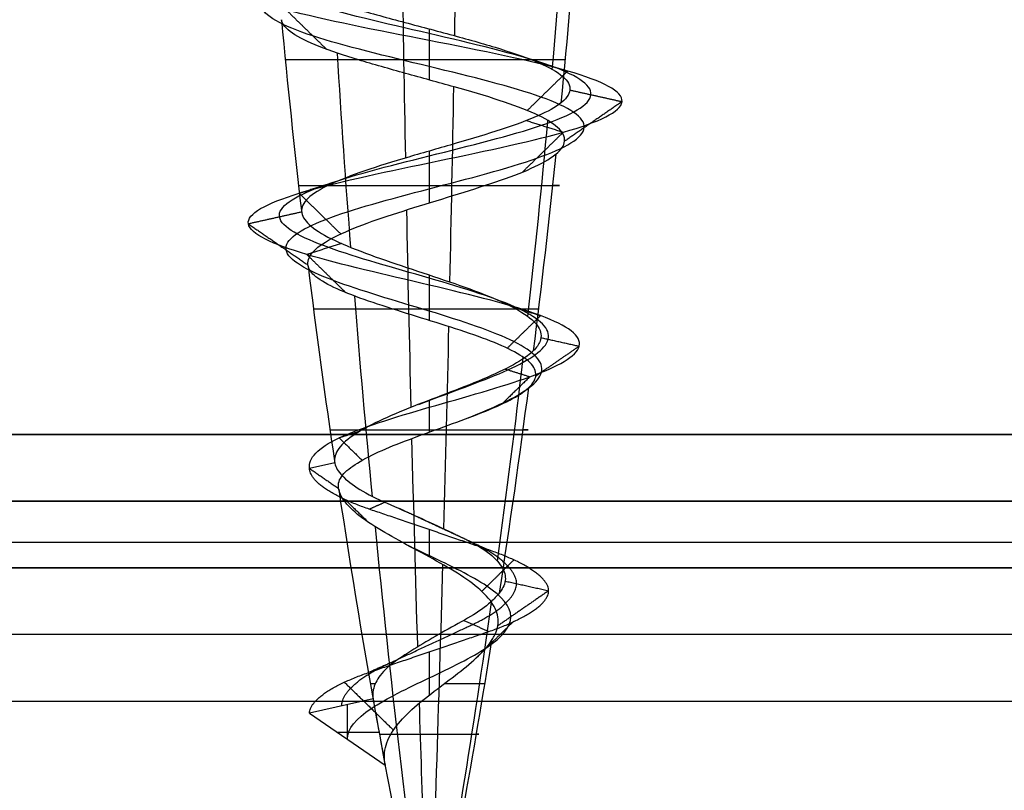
# Model space of a CAD drawing. Header units: millimetres. Extents: x -646 to 654, y -203 to 198.
# Tile 595 of 656: x 471.55 to 478.93, y 132.67 to 138.45. Entities that reach past the tile are written whole.
import ezdxf

# ---------------------------------------------------------------- set-up
doc = ezdxf.new("R2010")
doc.units = ezdxf.units.MM
doc.layers.add('Default', color=7, linetype='Continuous', true_color=0x000000)
doc.layers.add('Screw', color=7, linetype='Continuous', true_color=0xffffff)

msp = doc.modelspace()

# ---------------------------------------------------------------- linework, layer by layer
at = {"layer": 'Default'}
for p, q in [((652.6156, 134.3403, 772.8222), (-645.3844, 134.3403, 772.8222)), ((-645.3844, 134.3403, 1170.8222), (652.6156, 134.3403, 1170.8222)), ((652.6156, 134.3403, 971.8222), (-645.3844, 134.3403, 971.8222)), ((470.0651, 134.3403, 880.8222), (625.1662, 134.3403, 880.8222)), ((652.6156, 133.8403, 885.3222), (-645.3844, 133.8403, 885.3222))]:
    msp.add_line(p, q, dxfattribs=at)
for points in [[(-645.3844, 135.3403, 1171.8222), (3.6156, 135.3403, 1171.8222), (652.6156, 135.3403, 1171.8222)], [(652.6156, 135.3403, 771.8222), (3.6156, 135.3403, 771.8222), (-645.3844, 135.3403, 771.8222)], [(-645.3844, 134.8403, 1171.3222), (3.6156, 134.8403, 1171.3222), (652.6156, 134.8403, 1171.3222)], [(652.6156, 134.8403, 772.3222), (3.6156, 134.8403, 772.3222), (-645.3844, 134.8403, 772.3222)], [(643.6156, 134.5307, 771.8222), (326.3656, 134.5307, 771.8222), (9.1156, 134.5307, 771.8222)], [(643.6156, 134.5307, 780.8222), (326.3656, 134.5307, 780.8222), (9.1156, 134.5307, 780.8222)], [(652.6156, 134.3403, 884.8222), (3.6156, 134.3403, 884.8222), (-645.3844, 134.3403, 884.8222)], [(-645.3844, 134.3403, 876.8222), (3.6156, 134.3403, 876.8222), (652.6156, 134.3403, 876.8222)], [(643.6156, 134.3403, 771.8222), (326.3656, 134.3403, 771.8222), (9.1156, 134.3403, 771.8222)], [(643.6156, 134.3403, 780.8222), (326.3656, 134.3403, 780.8222), (9.1156, 134.3403, 780.8222)], [(643.6156, 134.3403, 780.8222), (326.3656, 134.3403, 780.8222), (9.1156, 134.3403, 780.8222)], [(643.6156, 134.3403, 873.8222), (326.3656, 134.3403, 873.8222), (9.1156, 134.3403, 873.8222)], [(643.6156, 134.3403, 827.3222), (326.3656, 134.3403, 827.3222), (9.1156, 134.3403, 827.3222)], [(504.1662, 134.3403, 776.3222), (431.1409, 134.3403, 776.3222), (358.1156, 134.3403, 776.3222)], [(-645.3844, 133.3403, 885.8222), (3.6156, 133.3403, 885.8222), (652.6156, 133.3403, 885.8222)]]:
    msp.add_open_spline(points, degree=2, dxfattribs=at)
at = {"layer": 'Screw', "color": 7, "true_color": 0xffffff}
for p, q in [((473.9086, 135.1268, 778.8222), (473.7199, 135.0848, 778.8222)), ((474.1957, 133.3576, 778.8222), (473.7199, 133.2516, 778.8222)), ((474.0028, 133.0564, 778.8222), (474.0028, 133.3146, 778.8222)), ((473.7199, 133.2516, 778.8222), (474.2857, 132.8612, 778.8222)), ((473.926, 133.1094, 778.8222), (474.2402, 133.1094, 778.8222))]:
    msp.add_line(p, q, dxfattribs=at)
at = {"layer": 'Screw', "color": 7, "true_color": 0xffffff, "extrusion": (-0.984564, -9.33495e-14, 0.175023)}
for start, end in [(84.570262, 85.936105), (82.86319, 84.216959), (81.144917, 82.553071), (78, 80.895867)]:
    msp.add_arc((-144.2263, 788.916, -330.9778), 62.3281, start, end, dxfattribs=at)
at = {"layer": 'Screw', "color": 7, "true_color": 0xffffff, "extrusion": (-0.506335, -9.33495e-14, 0.862337)}
for start, end in [(84.337257, 85.700058), (82.623344, 83.9836), (80.920321, 82.340292), (78, 80.631533)]:
    msp.add_arc((-144.2263, 742.6702, 431.2928), 62.3281, start, end, dxfattribs=at)
at = {"layer": 'Screw', "color": 7, "true_color": 0xffffff, "extrusion": (-0.326888, 3.1003e-14, -0.945063)}
msp.add_arc((-144.2263, -133.0008, -891.1823), 62.3281, 274.536795, 275.895623, dxfattribs=at)
at = {"layer": 'Screw', "color": 7, "true_color": 0xffffff, "extrusion": (0.984564, 9.33495e-14, -0.175023)}
for start, end in [(263.723721, 265.073236), (261.991684, 263.363792), (260.321124, 261.775363), (258, 259.928549)]:
    msp.add_arc((144.2263, 910.8225, 330.9778), 62.3281, start, end, dxfattribs=at)
at = {"layer": 'Screw', "color": 7, "true_color": 0xffffff, "extrusion": (0.018848, -1.78742e-15, 0.999822)}
msp.add_arc((144.2263, -520.805, 787.6296), 62.3281, 95.318782, 96.656729, dxfattribs=at)
at = {"layer": 'Screw', "color": 7, "true_color": 0xffffff, "extrusion": (0, 1, 0)}
for centre, radius, start, end in [((-474.6156, 778.8222, 138.1476), 1.0778, 199.08, 1.08), ((-474.6156, 778.8222, 137.2056), 0.9782, 1.08, 199.08), ((-474.6156, 778.8222, 136.2797), 0.8662, 199.08, 1.08), ((-474.6156, 778.8222, 135.3752), 0.7432, 1.08, 199.08), ((-474.6156, 778.8222, 133.471), 0.4399, 336.54723, 1.08), ((-474.6156, 778.8222, 133.471), 0.4399, 199.08, 255.18868), ((-474.6156, 778.8222, 133.0934), 0.3726, 1.08, 199.08)]:
    msp.add_arc(centre, radius, start, end, dxfattribs=at)
at = {"layer": 'Screw', "color": 7, "true_color": 0xffffff, "extrusion": (-0.772512, -9.33495e-14, -0.635)}
for start, end in [(83.103146, 84.449527), (81.371484, 82.765204), (78, 81.158889)]:
    msp.add_arc((-144.2263, 239.3152, -861.1985), 62.3281, start, end, dxfattribs=at)
at = {"layer": 'Screw', "color": 7, "true_color": 0xffffff, "extrusion": (-0.326888, 3.09822e-14, -0.945063)}
msp.add_arc((-144.2263, -133.0008, -891.1823), 62.3281, 276.250599, 277.6164, dxfattribs=at)
at = {"layer": 'Screw', "color": 7, "true_color": 0xffffff, "extrusion": (0.018848, -1.7859e-15, 0.999822)}
msp.add_arc((144.2263, -520.805, 787.6296), 62.3281, 97.023724, 98.399306, dxfattribs=at)
at = {"layer": 'Screw', "color": 7, "true_color": 0xffffff, "extrusion": (-0.326888, 3.0996e-14, -0.945063)}
msp.add_arc((-144.2263, -133.0008, -891.1823), 62.3281, 277.873234, 279.304288, dxfattribs=at)
at = {"layer": 'Screw', "color": 7, "true_color": 0xffffff, "extrusion": (0.018848, -1.78546e-15, 0.999822)}
msp.add_arc((144.2263, -520.805, 787.6296), 62.3281, 98.578453, 102, dxfattribs=at)
at = {"layer": 'Screw', "color": 7, "true_color": 0xffffff, "extrusion": (-0.326888, 3.09613e-14, -0.945063)}
msp.add_arc((-144.2263, -133.0008, -891.1823), 62.3281, 279.634019, 282, dxfattribs=at)
at = {"layer": 'Screw', "color": 7, "true_color": 0xffffff}
msp.add_arc((535.5689, 144.2263, 778.8222), 62.3281, 190.042531, 190.506244, dxfattribs=at)
for points, knots in [([(473.7199, 135.0848, 778.8222), (473.7103, 135.1612, 778.5877), (473.7788, 135.2376, 778.3382), (474.1046, 135.3903, 777.9584), (474.3511, 135.4667, 777.8309), (474.8802, 135.6195, 777.7928), (475.1594, 135.6958, 777.8831), (475.5817, 135.8486, 778.2514), (475.7215, 135.925, 778.5277), (475.7597, 136.0778, 779.1167), (475.6569, 136.1541, 779.4258), (475.2462, 136.3069, 779.8905), (474.9401, 136.3833, 780.0426), (474.2911, 136.5361, 780.0808), (473.9522, 136.6124, 779.9657), (473.4451, 136.7652, 779.5126), (473.2749, 136.8416, 779.1767), (473.2482, 136.9944, 778.4677), (473.3924, 137.0707, 778.1088), (473.8915, 137.2235, 777.5882), (474.2491, 137.2999, 777.4299), (474.9821, 137.4526, 777.4147), (475.3529, 137.529, 777.5581), (475.8905, 137.6818, 778.0741), (476.0537, 137.7582, 778.4437), (476.069, 137.9109, 779.2007), (475.9206, 137.9873, 779.5834), (475.3877, 138.1401, 780.138), (475.0061, 138.2165, 780.3061), (474.2251, 138.3692, 780.3214), (473.8305, 138.4456, 780.1681), (473.259, 138.5984, 779.6182), (473.084, 138.6748, 779.2247), (473.0725, 138.8275, 778.4197), (473.2364, 138.9039, 778.0164), (473.8045, 139.0567, 777.4376), (474.2072, 139.1331, 777.2657), (475.0241, 139.2858, 777.2581), (475.4334, 139.3622, 777.4225), (476.0207, 139.515, 777.9991), (476.1951, 139.5914, 778.4077), (476.2027, 139.7441, 779.2367), (476.0358, 139.8205, 779.6519), (475.4507, 139.9733, 780.2477), (475.0361, 140.0497, 780.4245), (474.1952, 140.2024, 780.4322), (473.774, 140.2788, 780.2628), (473.1697, 140.4316, 779.6693), (472.9923, 140.5079, 779.2487), (472.9816, 140.6512, 778.449), (473.1064, 140.718, 778.0723), (473.5753, 140.8517, 777.4798), (473.9163, 140.9185, 777.2663), (474.6637, 141.0522, 777.104), (475.0675, 141.119, 777.1559), (475.7563, 141.2527, 777.509), (476.0388, 141.3195, 777.8089), (476.3508, 141.4532, 778.5273), (476.3791, 141.52, 778.9432), (476.1619, 141.6537, 779.7052), (475.917, 141.7205, 780.0486), (475.258, 141.8542, 780.5049), (474.8462, 141.921, 780.6162), (474.0382, 142.0547, 780.55), (473.6449, 142.1215, 780.3727), (473.0557, 142.2552, 779.8024), (472.8621, 142.322, 779.4114), (472.7676, 142.4557, 778.5877), (472.878, 142.5225, 778.1605), (473.3394, 142.6562, 777.4701), (473.6922, 142.723, 777.2084), (474.4868, 142.8567, 776.9674), (474.9256, 142.9235, 776.9889), (475.6928, 143.0572, 777.3067), (476.0183, 143.1241, 777.6017), (476.4097, 143.2577, 778.334), (476.4742, 143.3246, 778.7686), (476.3122, 143.4582, 779.583), (476.0863, 143.5251, 779.9598), (475.4445, 143.6587, 780.4866), (475.0308, 143.7256, 780.6346), (474.2005, 143.8592, 780.6346), (473.7868, 143.9261, 780.4866), (473.1449, 144.0597, 779.9598), (472.9191, 144.1266, 779.583), (472.7571, 144.2602, 778.7686), (472.8216, 144.3271, 778.334), (473.213, 144.4607, 777.6017), (473.5385, 144.5276, 777.3067), (474.3056, 144.6612, 776.9889), (474.7445, 144.7281, 776.9674), (475.539, 144.8618, 777.2084), (475.8919, 144.9286, 777.4701), (476.3532, 145.0623, 778.1605), (476.46, 145.1291, 778.5867), (476.3786, 145.2628, 779.413), (476.1908, 145.3296, 779.8102), (475.6036, 145.4633, 780.3973), (475.2065, 145.5301, 780.5852), (474.3801, 145.6638, 780.6666), (473.9539, 145.7306, 780.5598), (473.2635, 145.8643, 780.0985), (473.0018, 145.9311, 779.7456), (472.7608, 146.0648, 778.951), (472.7823, 146.1316, 778.5122), (473.1001, 146.2653, 777.7451), (473.3951, 146.3321, 777.4195), (474.1274, 146.4658, 777.0281), (474.562, 146.5326, 776.9637), (475.3764, 146.6663, 777.1257), (475.7532, 146.7331, 777.3515), (476.28, 146.8668, 777.9934), (476.428, 146.9336, 778.407), (476.428, 147.0673, 779.2374), (476.28, 147.1341, 779.651), (475.7532, 147.2678, 780.2929), (475.3764, 147.3346, 780.5188), (474.562, 147.4683, 780.6808), (474.1274, 147.5351, 780.6163), (473.3951, 147.6688, 780.2249), (473.1001, 147.7356, 779.8993), (472.7823, 147.8693, 779.1322), (472.7608, 147.9361, 778.6934), (473.0018, 148.0698, 777.8988), (473.2635, 148.1367, 777.5459), (473.9539, 148.2703, 777.0846), (474.3801, 148.3372, 776.9779), (475.2065, 148.4708, 777.0593), (475.6036, 148.5377, 777.2471), (476.1908, 148.6713, 777.8342), (476.3786, 148.7382, 778.2314), (476.46, 148.8718, 779.0577), (476.3532, 148.9387, 779.4839), (475.8919, 149.0723, 780.1743), (475.539, 149.1392, 780.436), (474.7445, 149.2728, 780.6771), (474.3056, 149.3397, 780.6555), (473.5385, 149.4733, 780.3378), (473.213, 149.5402, 780.0427), (472.8216, 149.6739, 779.3104), (472.7571, 149.7407, 778.8758), (472.9191, 149.8744, 778.0614), (473.1449, 149.9412, 777.6846), (473.7868, 150.0749, 777.1578), (474.2005, 150.1417, 777.0098), (475.0308, 150.2754, 777.0098), (475.4445, 150.3422, 777.1578), (476.0863, 150.4759, 777.6846), (476.3122, 150.5427, 778.0614), (476.4742, 150.6764, 778.8758), (476.4097, 150.7432, 779.3104), (476.0183, 150.8769, 780.0427), (475.6928, 150.9437, 780.3378), (474.9256, 151.0774, 780.6555), (474.4868, 151.1442, 780.6771), (473.6922, 151.2779, 780.436), (473.3394, 151.3447, 780.1743), (472.878, 151.4784, 779.4839), (472.7713, 151.5452, 779.0577), (472.8527, 151.6789, 778.2314), (473.0405, 151.7457, 777.8342), (473.6277, 151.8794, 777.2471), (474.0248, 151.9462, 777.0593), (474.8512, 152.0799, 776.9779), (475.2773, 152.1467, 777.0846), (475.9677, 152.2804, 777.5459), (476.2295, 152.3472, 777.8988), (476.4705, 152.4809, 778.6934), (476.4489, 152.5477, 779.1322), (476.1312, 152.6814, 779.8993), (475.8361, 152.7482, 780.2249), (475.1038, 152.8819, 780.6163), (474.6693, 152.9488, 780.6808), (473.8549, 153.0824, 780.5188), (473.478, 153.1493, 780.2929), (472.9513, 153.2829, 779.651), (472.8033, 153.3497, 779.2381), (472.8033, 153.4166, 778.8222)], [0.0909091, 0.0909091, 0.0909091, 0.0909091, 0.1022727, 0.1022727, 0.1136364, 0.1136364, 0.125, 0.125, 0.1363636, 0.1363636, 0.1477273, 0.1477273, 0.1590909, 0.1590909, 0.1704545, 0.1704545, 0.1818182, 0.1818182, 0.1931818, 0.1931818, 0.2045455, 0.2045455, 0.2159091, 0.2159091, 0.2272727, 0.2272727, 0.2386364, 0.2386364, 0.25, 0.25, 0.2613636, 0.2613636, 0.2727273, 0.2727273, 0.2840909, 0.2840909, 0.2954545, 0.2954545, 0.3068182, 0.3068182, 0.3181818, 0.3181818, 0.3295455, 0.3295455, 0.3409091, 0.3409091, 0.3522727, 0.3522727, 0.3636364, 0.3636364, 0.3735795, 0.3735795, 0.3835227, 0.3835227, 0.3934659, 0.3934659, 0.4034091, 0.4034091, 0.4133523, 0.4133523, 0.4232955, 0.4232955, 0.4332386, 0.4332386, 0.4431818, 0.4431818, 0.453125, 0.453125, 0.4630682, 0.4630682, 0.4730114, 0.4730114, 0.4829545, 0.4829545, 0.4928977, 0.4928977, 0.5028409, 0.5028409, 0.5127841, 0.5127841, 0.5227273, 0.5227273, 0.5326705, 0.5326705, 0.5426136, 0.5426136, 0.5525568, 0.5525568, 0.5625, 0.5625, 0.5724432, 0.5724432, 0.5823864, 0.5823864, 0.5923295, 0.5923295, 0.6022727, 0.6022727, 0.6122159, 0.6122159, 0.6221591, 0.6221591, 0.6321023, 0.6321023, 0.6420455, 0.6420455, 0.6519886, 0.6519886, 0.6619318, 0.6619318, 0.671875, 0.671875, 0.6818182, 0.6818182, 0.6917614, 0.6917614, 0.7017045, 0.7017045, 0.7116477, 0.7116477, 0.7215909, 0.7215909, 0.7315341, 0.7315341, 0.7414773, 0.7414773, 0.7514205, 0.7514205, 0.7613636, 0.7613636, 0.7713068, 0.7713068, 0.78125, 0.78125, 0.7911932, 0.7911932, 0.8011364, 0.8011364, 0.8110795, 0.8110795, 0.8210227, 0.8210227, 0.8309659, 0.8309659, 0.8409091, 0.8409091, 0.8508523, 0.8508523, 0.8607955, 0.8607955, 0.8707386, 0.8707386, 0.8806818, 0.8806818, 0.890625, 0.890625, 0.9005682, 0.9005682, 0.9105114, 0.9105114, 0.9204545, 0.9204545, 0.9303977, 0.9303977, 0.9403409, 0.9403409, 0.9502841, 0.9502841, 0.9602273, 0.9602273, 0.9701705, 0.9701705, 0.9801136, 0.9801136, 0.9900568, 0.9900568, 1, 1, 1, 1]), ([(474.5378, 135.5653, 778.056), (474.5634, 135.5752, 778.0508), (474.5894, 135.585, 778.047), (474.8192, 135.6713, 778.0254), (475.038, 135.7476, 778.0907), (475.3741, 135.9004, 778.3729), (475.4888, 135.9768, 778.5886), (475.527, 136.1296, 779.0558), (475.4494, 136.2059, 779.3044), (475.1248, 136.3587, 779.6829), (474.8792, 136.4351, 779.81), (474.352, 136.5879, 779.8482), (474.0737, 136.6642, 779.7582), (473.6527, 136.817, 779.3912), (473.5076, 136.8934, 779.1158), (473.4808, 137.0462, 778.5286), (473.6, 137.1225, 778.2303), (474.0129, 137.2753, 777.7958), (474.3101, 137.3517, 777.6626), (474.9212, 137.5044, 777.6473), (475.2315, 137.5808, 777.7657), (475.6829, 137.7336, 778.1956), (475.8211, 137.81, 778.5046), (475.8364, 137.9627, 779.1398), (475.713, 138.0391, 779.462), (475.2662, 138.1919, 779.9304), (474.9452, 138.2683, 780.0735), (474.2861, 138.421, 780.0888), (473.9519, 138.4974, 779.9605), (473.4666, 138.6502, 779.4967), (473.3166, 138.7266, 779.1638), (473.3052, 138.8793, 778.4806), (473.444, 138.9557, 778.1379), (473.9259, 139.1085, 777.6452), (474.2681, 139.1849, 777.4984), (474.9632, 139.3376, 777.4907), (475.3119, 139.414, 777.6301), (475.8131, 139.5668, 778.1205), (475.9624, 139.6432, 778.4686), (475.97, 139.7959, 779.1758), (475.8282, 139.8723, 779.5305), (475.3293, 140.0251, 780.0402), (474.9752, 140.1015, 780.1919), (474.2561, 140.2542, 780.1995), (473.8954, 140.3306, 780.0552), (473.3773, 140.4834, 779.5478), (473.225, 140.5597, 779.1878), (473.2142, 140.703, 778.5023), (473.32, 140.7698, 778.1787), (473.7214, 140.9035, 777.6686), (474.014, 140.9703, 777.4841), (474.6568, 141.104, 777.3426), (475.0048, 141.1708, 777.3863), (475.5997, 141.3045, 777.689), (475.8442, 141.3713, 777.9472), (476.1155, 141.505, 778.5671), (476.141, 141.5718, 778.9266), (475.9547, 141.7055, 779.5867), (475.7434, 141.7723, 779.8847), (475.1731, 141.906, 780.2819), (474.816, 141.9728, 780.3794), (474.114, 142.1065, 780.3237), (473.7717, 142.1733, 780.1705), (473.2579, 142.307, 779.6756), (473.0884, 142.3738, 779.3356), (473.0043, 142.5075, 778.6179), (473.1011, 142.5743, 778.2455), (473.5032, 142.708, 777.6437), (473.8108, 142.7748, 777.4156), (474.5034, 142.9085, 777.2055), (474.8858, 142.9753, 777.2243), (475.5545, 143.109, 777.5012), (475.8382, 143.1759, 777.7584), (476.1794, 143.3095, 778.3967), (476.2356, 143.3764, 778.7755), (476.0944, 143.51, 779.4853), (475.8975, 143.5769, 779.8138), (475.3381, 143.7105, 780.2729), (474.9775, 143.7774, 780.4019), (474.2538, 143.911, 780.4019), (473.8932, 143.9779, 780.2729), (473.3337, 144.1115, 779.8138), (473.1369, 144.1784, 779.4853), (472.9957, 144.312, 778.7755), (473.0519, 144.3789, 778.3967), (473.393, 144.5125, 777.7584), (473.6768, 144.5794, 777.5012), (474.3454, 144.713, 777.2243), (474.7279, 144.7799, 777.2055), (475.4205, 144.9136, 777.4156), (475.7281, 144.9804, 777.6437), (476.1302, 145.1141, 778.2455), (476.2232, 145.1809, 778.6169), (476.1523, 145.3146, 779.3372), (475.9886, 145.3814, 779.6834), (475.4768, 145.5151, 780.1951), (475.1306, 145.5819, 780.3589), (474.4103, 145.7156, 780.4298), (474.0389, 145.7824, 780.3368), (473.4371, 145.9161, 779.9347), (473.209, 145.9829, 779.6271), (472.9989, 146.1166, 778.9345), (473.0177, 146.1834, 778.552), (473.2946, 146.3171, 777.8834), (473.5518, 146.3839, 777.5996), (474.1901, 146.5176, 777.2584), (474.5689, 146.5844, 777.2022), (475.2787, 146.7181, 777.3434), (475.6072, 146.7849, 777.5403), (476.0664, 146.9186, 778.0998), (476.1954, 146.9854, 778.4603), (476.1954, 147.1191, 779.1841), (476.0664, 147.1859, 779.5446), (475.6072, 147.3196, 780.1041), (475.2787, 147.3864, 780.301), (474.5689, 147.5201, 780.4422), (474.1901, 147.5869, 780.386), (473.5518, 147.7206, 780.0448), (473.2946, 147.7874, 779.7611), (473.0177, 147.9211, 779.0924), (472.9989, 147.988, 778.7099), (473.209, 148.1216, 778.0174), (473.4371, 148.1885, 777.7098), (474.0389, 148.3221, 777.3077), (474.4103, 148.389, 777.2146), (475.1306, 148.5226, 777.2856), (475.4768, 148.5895, 777.4493), (475.9886, 148.7231, 777.9611), (476.1523, 148.79, 778.3072), (476.2232, 148.9236, 779.0275), (476.1302, 148.9905, 779.399), (475.7281, 149.1241, 780.0007), (475.4205, 149.191, 780.2289), (474.7279, 149.3246, 780.439), (474.3454, 149.3915, 780.4202), (473.6768, 149.5251, 780.1432), (473.393, 149.592, 779.886), (473.0519, 149.7257, 779.2477), (472.9957, 149.7925, 778.8689), (473.1369, 149.9262, 778.1591), (473.3337, 149.993, 777.8306), (473.8932, 150.1267, 777.3715), (474.2538, 150.1935, 777.2425), (474.9775, 150.3272, 777.2425), (475.3381, 150.394, 777.3715), (475.8975, 150.5277, 777.8306), (476.0944, 150.5945, 778.1591), (476.2356, 150.7282, 778.8689), (476.1794, 150.795, 779.2477), (475.8382, 150.9287, 779.886), (475.5545, 150.9955, 780.1432), (474.8858, 151.1292, 780.4202), (474.5034, 151.196, 780.439), (473.8108, 151.3297, 780.2289), (473.5032, 151.3965, 780.0007), (473.1011, 151.5302, 779.399), (473.0081, 151.597, 779.0275), (473.079, 151.7307, 778.3072), (473.2427, 151.7975, 777.9611), (473.7545, 151.9312, 777.4493), (474.1007, 151.998, 777.2856), (474.8209, 152.1317, 777.2146), (475.1924, 152.1985, 777.3077), (475.7942, 152.3322, 777.7098), (476.0223, 152.399, 778.0174), (476.2324, 152.5327, 778.7099), (476.2136, 152.5995, 779.0924), (475.9366, 152.7332, 779.7611), (475.6795, 152.8, 780.0448), (475.0412, 152.9337, 780.386), (474.6624, 153.0006, 780.4422), (473.9525, 153.1342, 780.301), (473.6241, 153.2011, 780.1041), (473.1649, 153.3347, 779.5446), (473.0359, 153.4015, 779.1847), (473.0359, 153.4684, 778.8222)], [2.782471, 2.782471, 2.782471, 2.782471, 2.974275, 2.974275, 4.461413, 4.461413, 5.948551, 5.948551, 7.435688, 7.435688, 8.922826, 8.922826, 10.409964, 10.409964, 11.897102, 11.897102, 13.384239, 13.384239, 14.871377, 14.871377, 16.358515, 16.358515, 17.845652, 17.845652, 19.33279, 19.33279, 20.819928, 20.819928, 22.307065, 22.307065, 23.794203, 23.794203, 25.281341, 25.281341, 26.768478, 26.768478, 28.255616, 28.255616, 29.742754, 29.742754, 31.229892, 31.229892, 32.717029, 32.717029, 34.204167, 34.204167, 35.691305, 35.691305, 36.99255, 36.99255, 38.293796, 38.293796, 39.595041, 39.595041, 40.896287, 40.896287, 42.197532, 42.197532, 43.498777, 43.498777, 44.800023, 44.800023, 46.101268, 46.101268, 47.402514, 47.402514, 48.703759, 48.703759, 50.005005, 50.005005, 51.30625, 51.30625, 52.607496, 52.607496, 53.908741, 53.908741, 55.209987, 55.209987, 56.511232, 56.511232, 57.812478, 57.812478, 59.113723, 59.113723, 60.414969, 60.414969, 61.716214, 61.716214, 63.01746, 63.01746, 64.318705, 64.318705, 65.619951, 65.619951, 66.921196, 66.921196, 68.222442, 68.222442, 69.523687, 69.523687, 70.824933, 70.824933, 72.126178, 72.126178, 73.427423, 73.427423, 74.728669, 74.728669, 76.029914, 76.029914, 77.33116, 77.33116, 78.632405, 78.632405, 79.933651, 79.933651, 81.234896, 81.234896, 82.536142, 82.536142, 83.837387, 83.837387, 85.138633, 85.138633, 86.439878, 86.439878, 87.741124, 87.741124, 89.042369, 89.042369, 90.343615, 90.343615, 91.64486, 91.64486, 92.946106, 92.946106, 94.247351, 94.247351, 95.548597, 95.548597, 96.849842, 96.849842, 98.151088, 98.151088, 99.452333, 99.452333, 100.753579, 100.753579, 102.054824, 102.054824, 103.35607, 103.35607, 104.657315, 104.657315, 105.95856, 105.95856, 107.259806, 107.259806, 108.561051, 108.561051, 109.862297, 109.862297, 111.163542, 111.163542, 112.464788, 112.464788, 113.766033, 113.766033, 115.067279, 115.067279, 116.368524, 116.368524, 117.66977, 117.66977, 118.971015, 118.971015, 118.971015, 118.971015]), ([(474.9118, 135.4652, 778.1266), (475.0044, 135.5025, 778.1558), (475.093, 135.5398, 778.203), (475.3293, 135.6534, 778.3991), (475.4386, 135.7298, 778.6018), (475.4768, 135.8826, 779.0427), (475.4045, 135.9589, 779.2781), (475.0986, 136.1117, 779.6381), (474.8661, 136.1881, 779.7597), (474.3652, 136.3409, 779.7979), (474.0999, 136.4172, 779.7133), (473.6975, 136.57, 779.3649), (473.5578, 136.6464, 779.1026), (473.5311, 136.7992, 778.5418), (473.6449, 136.8755, 778.2565), (474.0391, 137.0283, 777.8406), (474.3232, 137.1047, 777.7129), (474.9081, 137.2574, 777.6976), (475.2053, 137.3338, 777.8106), (475.6381, 137.4866, 778.2218), (475.7708, 137.563, 778.5178), (475.7861, 137.7157, 779.1266), (475.6682, 137.7921, 779.4358), (475.24, 137.9449, 779.8856), (474.9321, 138.0213, 780.0232), (474.2992, 138.174, 780.0385), (473.9782, 138.2504, 779.9157), (473.5114, 138.4032, 779.4705), (473.3669, 138.4796, 779.1506), (473.3554, 138.6323, 778.4938), (473.4888, 138.7087, 778.1641), (473.9521, 138.8615, 777.69), (474.2812, 138.9379, 777.5486), (474.9501, 139.0906, 777.541), (475.2857, 139.167, 777.675), (475.7683, 139.3198, 778.1467), (475.9121, 139.3962, 778.4818), (475.9198, 139.5489, 779.1626), (475.7833, 139.6253, 779.5042), (475.3031, 139.7781, 779.9953), (474.9621, 139.8545, 780.1416), (474.2692, 140.0072, 780.1493), (473.9217, 140.0836, 780.0104), (473.4221, 140.2364, 779.5216), (473.2752, 140.3127, 779.1746), (473.2645, 140.456, 778.5138), (473.3662, 140.5228, 778.2017), (473.7529, 140.6565, 777.7093), (474.035, 140.7233, 777.5311), (474.6553, 140.857, 777.3941), (474.9913, 140.9238, 777.436), (475.5658, 141.0575, 777.7279), (475.8022, 141.1243, 777.9771), (476.0646, 141.258, 778.5757), (476.0895, 141.3248, 778.9231), (475.91, 141.4585, 779.5611), (475.706, 141.5253, 779.8493), (475.1548, 141.659, 780.2337), (474.8095, 141.7258, 780.3283), (474.1304, 141.8595, 780.2748), (473.7991, 141.9263, 780.1268), (473.3016, 142.06, 779.6482), (473.1373, 142.1268, 779.3192), (473.0555, 142.2605, 778.6245), (473.1493, 142.3273, 778.2638), (473.5386, 142.461, 777.6812), (473.8364, 142.5278, 777.4603), (474.5069, 142.6615, 777.2569), (474.8772, 142.7283, 777.2751), (475.5246, 142.862, 777.5433), (475.7993, 142.9288, 777.7922), (476.1297, 143.0625, 778.4102), (476.1841, 143.1294, 778.777), (476.0474, 143.263, 779.4642), (475.8568, 143.3299, 779.7822), (475.3151, 143.4635, 780.2268), (474.966, 143.5304, 780.3517), (474.2653, 143.664, 780.3517), (473.9162, 143.7309, 780.2268), (473.3745, 143.8645, 779.7822), (473.1839, 143.9314, 779.4642), (473.0472, 144.065, 778.777), (473.1016, 144.1319, 778.4102), (473.4319, 144.2655, 777.7922), (473.7066, 144.3324, 777.5433), (474.354, 144.466, 777.2751), (474.7243, 144.5329, 777.2569), (475.3949, 144.6666, 777.4603), (475.6927, 144.7334, 777.6812), (476.082, 144.8671, 778.2638), (476.1721, 144.9339, 778.6235), (476.1034, 145.0676, 779.3208), (475.9449, 145.1344, 779.656), (475.4494, 145.2681, 780.1514), (475.1142, 145.3349, 780.31), (474.4169, 145.4686, 780.3787), (474.0572, 145.5354, 780.2886), (473.4746, 145.6691, 779.8993), (473.2537, 145.7359, 779.6015), (473.0503, 145.8696, 778.9309), (473.0685, 145.9364, 778.5606), (473.3367, 146.0701, 777.9132), (473.5857, 146.1369, 777.6385), (474.2036, 146.2706, 777.3082), (474.5704, 146.3374, 777.2538), (475.2577, 146.4711, 777.3905), (475.5757, 146.5379, 777.5811), (476.0202, 146.6716, 778.1228), (476.1451, 146.7384, 778.4719), (476.1451, 146.8721, 779.1726), (476.0202, 146.9389, 779.5217), (475.5757, 147.0726, 780.0633), (475.2577, 147.1394, 780.2539), (474.5704, 147.2731, 780.3906), (474.2036, 147.3399, 780.3362), (473.5857, 147.4736, 780.0059), (473.3367, 147.5404, 779.7312), (473.0685, 147.6741, 779.0838), (473.0503, 147.7409, 778.7135), (473.2537, 147.8746, 778.043), (473.4746, 147.9415, 777.7452), (474.0572, 148.0751, 777.3559), (474.4169, 148.142, 777.2658), (475.1142, 148.2756, 777.3345), (475.4494, 148.3425, 777.493), (475.9449, 148.4761, 777.9885), (476.1034, 148.543, 778.3236), (476.1721, 148.6766, 779.021), (476.082, 148.7435, 779.3806), (475.6927, 148.8771, 779.9633), (475.3949, 148.944, 780.1841), (474.7243, 149.0776, 780.3875), (474.354, 149.1445, 780.3693), (473.7066, 149.2781, 780.1012), (473.4319, 149.345, 779.8522), (473.1016, 149.4787, 779.2342), (473.0472, 149.5455, 778.8675), (473.1839, 149.6792, 778.1802), (473.3745, 149.746, 777.8622), (473.9162, 149.8797, 777.4177), (474.2653, 149.9465, 777.2928), (474.966, 150.0802, 777.2928), (475.3151, 150.147, 777.4177), (475.8568, 150.2807, 777.8622), (476.0474, 150.3475, 778.1802), (476.1841, 150.4812, 778.8675), (476.1297, 150.548, 779.2342), (475.7993, 150.6817, 779.8522), (475.5246, 150.7485, 780.1012), (474.8772, 150.8822, 780.3693), (474.5069, 150.949, 780.3875), (473.8364, 151.0827, 780.1841), (473.5386, 151.1495, 779.9633), (473.1493, 151.2832, 779.3806), (473.0592, 151.35, 779.021), (473.1279, 151.4837, 778.3236), (473.2864, 151.5505, 777.9885), (473.7819, 151.6842, 777.493), (474.1171, 151.751, 777.3345), (474.8144, 151.8847, 777.2658), (475.174, 151.9515, 777.3559), (475.7567, 152.0852, 777.7452), (475.9775, 152.152, 778.043), (476.1809, 152.2857, 778.7135), (476.1628, 152.3525, 779.0838), (475.8946, 152.4862, 779.7312), (475.6456, 152.553, 780.0059), (475.0276, 152.6867, 780.3362), (474.6609, 152.7536, 780.3906), (473.9736, 152.8872, 780.2539), (473.6556, 152.9541, 780.0633), (473.2111, 153.0877, 779.5217), (473.0862, 153.1545, 779.1731), (473.0862, 153.2214, 778.8222)], [9.962929, 9.962929, 9.962929, 9.962929, 10.425509, 10.425509, 11.373282, 11.373282, 12.321056, 12.321056, 13.268829, 13.268829, 14.216603, 14.216603, 15.164377, 15.164377, 16.11215, 16.11215, 17.059924, 17.059924, 18.007697, 18.007697, 18.955471, 18.955471, 19.903244, 19.903244, 20.851018, 20.851018, 21.798791, 21.798791, 22.746565, 22.746565, 23.694338, 23.694338, 24.642112, 24.642112, 25.589885, 25.589885, 26.537659, 26.537659, 27.485432, 27.485432, 28.433206, 28.433206, 29.38098, 29.38098, 30.328753, 30.328753, 31.158055, 31.158055, 31.987357, 31.987357, 32.816659, 32.816659, 33.64596, 33.64596, 34.475262, 34.475262, 35.304564, 35.304564, 36.133866, 36.133866, 36.963168, 36.963168, 37.79247, 37.79247, 38.621772, 38.621772, 39.451073, 39.451073, 40.280375, 40.280375, 41.109677, 41.109677, 41.938979, 41.938979, 42.768281, 42.768281, 43.597583, 43.597583, 44.426884, 44.426884, 45.256186, 45.256186, 46.085488, 46.085488, 46.91479, 46.91479, 47.744092, 47.744092, 48.573394, 48.573394, 49.402695, 49.402695, 50.231997, 50.231997, 51.061299, 51.061299, 51.890601, 51.890601, 52.719903, 52.719903, 53.549205, 53.549205, 54.378507, 54.378507, 55.207808, 55.207808, 56.03711, 56.03711, 56.866412, 56.866412, 57.695714, 57.695714, 58.525016, 58.525016, 59.354318, 59.354318, 60.183619, 60.183619, 61.012921, 61.012921, 61.842223, 61.842223, 62.671525, 62.671525, 63.500827, 63.500827, 64.330129, 64.330129, 65.15943, 65.15943, 65.988732, 65.988732, 66.818034, 66.818034, 67.647336, 67.647336, 68.476638, 68.476638, 69.30594, 69.30594, 70.135242, 70.135242, 70.964543, 70.964543, 71.793845, 71.793845, 72.623147, 72.623147, 73.452449, 73.452449, 74.281751, 74.281751, 75.111053, 75.111053, 75.940354, 75.940354, 76.769656, 76.769656, 77.598958, 77.598958, 78.42826, 78.42826, 79.257562, 79.257562, 80.086864, 80.086864, 80.916165, 80.916165, 81.745467, 81.745467, 82.574769, 82.574769, 83.404071, 83.404071, 83.404071, 83.404071]), ([(473.4747, 138.8338, 778.8437), (473.479, 138.8075, 778.9461), (473.4972, 138.7809, 779.0485), (473.5687, 138.7206, 779.2704), (473.6319, 138.6862, 779.3899), (473.7929, 138.6184, 779.5963), (473.8927, 138.5838, 779.6862), (474.1132, 138.5156, 779.8234), (474.2369, 138.4811, 779.8731), (474.4893, 138.4132, 779.9257), (474.6215, 138.3788, 779.9296), (474.8744, 138.3104, 779.8923), (474.9987, 138.2758, 779.8508), (475.2215, 138.2079, 779.7295), (475.3232, 138.1735, 779.6482), (475.4889, 138.1052, 779.4591), (475.5556, 138.0705, 779.3489), (475.6451, 138.0024, 779.1162), (475.6694, 137.9679, 778.9906), (475.6729, 137.8998, 778.7434), (475.6524, 137.865, 778.6185), (475.6089, 137.8285, 778.4952), (475.6062, 137.8263, 778.4879), (475.6034, 137.8242, 778.4805)], [0.6636834, 0.6636834, 0.6636834, 0.6636834, 0.6722664, 0.6722664, 0.6833241, 0.6833241, 0.6943188, 0.6943188, 0.705226, 0.705226, 0.7160626, 0.7160626, 0.7268053, 0.7268053, 0.7374784, 0.7374784, 0.7480543, 0.7480543, 0.7585549, 0.7585549, 0.7689612, 0.7689612, 0.7696235, 0.7696235, 0.7696235, 0.7696235]), ([(475.5648, 137.4402, 778.4939), (475.6052, 137.4731, 778.5997), (475.6277, 137.506, 778.7139), (475.6338, 137.5726, 778.9444), (475.6161, 137.6075, 779.0638), (475.5415, 137.675, 779.288), (475.4833, 137.7088, 779.3957), (475.3352, 137.7757, 779.5828), (475.2434, 137.8102, 779.6646), (475.0388, 137.8779, 779.7916), (474.923, 137.9118, 779.8379), (474.6849, 137.9784, 779.8879), (474.5596, 138.0123, 779.892), (474.3168, 138.0799, 779.8581), (474.196, 138.114, 779.819), (473.9771, 138.1804, 779.7032), (473.8762, 138.2139, 779.6248), (473.7083, 138.2809, 779.4403), (473.6393, 138.3149, 779.3314), (473.5433, 138.3811, 779.0986), (473.5152, 138.4144, 778.9717), (473.5094, 138.4482, 778.8448), (473.5094, 138.4484, 778.8439), (473.5093, 138.4487, 778.8431)], [0.28553465, 0.28553465, 0.28553465, 0.28553465, 0.29401019, 0.29401019, 0.30280503, 0.30280503, 0.31169175, 0.31169175, 0.32063394, 0.32063394, 0.32968449, 0.32968449, 0.33877723, 0.33877723, 0.34797806, 0.34797806, 0.35722453, 0.35722453, 0.36656009, 0.36656009, 0.3759536, 0.3759536, 0.37601776, 0.37601776, 0.37601776, 0.37601776]), ([(475.6034, 137.8242, 778.4805), (475.5629, 137.7923, 778.3737), (475.5041, 137.76, 778.2724), (475.3541, 137.6941, 778.0917), (475.2591, 137.6594, 778.0115), (475.0511, 137.5909, 777.8914), (474.9354, 137.5563, 777.8495), (474.7009, 137.4882, 777.8093), (474.5789, 137.4535, 777.8101), (474.3475, 137.3849, 777.8535), (474.2347, 137.3502, 777.8962), (474.0348, 137.2819, 778.016), (473.9447, 137.2472, 778.0946), (473.8006, 137.1788, 778.2747), (473.7441, 137.1443, 778.3785), (473.6726, 137.0761, 778.595), (473.6561, 137.0413, 778.7107), (473.6606, 137.0046, 778.8292), (473.6608, 137.0029, 778.8347), (473.6611, 137.0012, 778.8402)], [0.76962346, 0.76962346, 0.76962346, 0.76962346, 0.77928099, 0.77928099, 0.7895125, 0.7895125, 0.79964683, 0.79964683, 0.80969778, 0.80969778, 0.81964254, 0.81964254, 0.82950608, 0.82950608, 0.83926127, 0.83926127, 0.84891991, 0.84891991, 0.84938904, 0.84938904, 0.84938904, 0.84938904]), ([(473.7087, 136.6048, 778.8393), (473.7081, 136.6078, 778.8294), (473.7077, 136.6109, 778.8194), (473.7049, 136.6468, 778.704), (473.7209, 136.6819, 778.5973), (473.7879, 136.7514, 778.3953), (473.8409, 136.7866, 778.2977), (473.976, 136.8552, 778.1283), (474.0598, 136.8902, 778.0543), (474.2466, 136.9591, 777.9402), (474.3524, 136.9935, 777.8988), (474.5697, 137.0613, 777.8552), (474.684, 137.0958, 777.8526), (474.9054, 137.1645, 777.886), (475.0155, 137.1992, 777.9231), (475.2145, 137.2667, 778.0318), (475.3059, 137.3007, 778.105), (475.4574, 137.369, 778.2765), (475.5192, 137.4038, 778.3777), (475.5626, 137.4383, 778.488), (475.5637, 137.4392, 778.4909), (475.5648, 137.4402, 778.4939)], [0.21790536, 0.21790536, 0.21790536, 0.21790536, 0.21865324, 0.21865324, 0.22660347, 0.22660347, 0.23475729, 0.23475729, 0.24295812, 0.24295812, 0.25126662, 0.25126662, 0.25962991, 0.25962991, 0.26811504, 0.26811504, 0.27665183, 0.27665183, 0.28529787, 0.28529787, 0.28553465, 0.28553465, 0.28553465, 0.28553465]), ([(473.6611, 137.0012, 778.8402), (473.667, 136.9681, 778.9465), (473.6912, 136.9337, 779.0528), (473.7744, 136.8644, 779.253), (473.8361, 136.8286, 779.3491), (473.9867, 136.7576, 779.5104), (474.0774, 136.7213, 779.578), (474.2727, 136.6499, 779.6749), (474.38, 136.6138, 779.706), (474.5942, 136.5427, 779.7278), (474.7042, 136.5064, 779.7192), (474.9094, 136.4347, 779.6647), (475.0078, 136.3986, 779.6186), (475.1785, 136.3273, 779.4968), (475.2533, 136.291, 779.4198), (475.368, 136.2191, 779.248), (475.4101, 136.1827, 779.1511), (475.456, 136.1112, 778.9526), (475.4609, 136.0749, 778.8483), (475.4379, 136.0144, 778.6815), (475.4204, 135.9898, 778.6153), (475.3953, 135.9653, 778.5525)], [0.84938904, 0.84938904, 0.84938904, 0.84938904, 0.85846734, 0.85846734, 0.86795273, 0.86795273, 0.87736896, 0.87736896, 0.88666709, 0.88666709, 0.8958651, 0.8958651, 0.90494255, 0.90494255, 0.9139247, 0.9139247, 0.9227773, 0.9227773, 0.93153669, 0.93153669, 0.93736705, 0.93736705, 0.93736705, 0.93736705]), ([(475.3597, 135.6885, 778.5648), (475.3606, 135.6892, 778.5669), (475.3614, 135.69, 778.569), (475.3956, 135.7218, 778.657), (475.4139, 135.7528, 778.7502), (475.4177, 135.8148, 778.9359), (475.4028, 135.8465, 779.031), (475.3416, 135.9082, 779.2095), (475.2941, 135.9391, 779.2951), (475.1737, 136.0005, 779.4437), (475.099, 136.032, 779.5085), (474.9328, 136.0937, 779.6083), (474.8387, 136.1246, 779.6442), (474.6457, 136.1855, 779.6814), (474.5442, 136.2166, 779.683), (474.3477, 136.2782, 779.6518), (474.25, 136.3093, 779.618), (474.0736, 136.3699, 779.52), (473.9927, 136.4007, 779.4543), (473.8589, 136.4613, 779.3004), (473.8044, 136.4914, 779.2097), (473.7339, 136.5484, 779.0263), (473.714, 136.5761, 778.9326), (473.7087, 136.6048, 778.8393)], [0.14451072, 0.14451072, 0.14451072, 0.14451072, 0.14468214, 0.14468214, 0.15167634, 0.15167634, 0.1587722, 0.1587722, 0.16595911, 0.16595911, 0.17322268, 0.17322268, 0.18059749, 0.18059749, 0.18803088, 0.18803088, 0.19558335, 0.19558335, 0.2031895, 0.2031895, 0.21089184, 0.21089184, 0.21790536, 0.21790536, 0.21790536, 0.21790536]), ([(475.3953, 135.9653, 778.5525), (475.3832, 135.9536, 778.5225), (475.3694, 135.9418, 778.4931), (475.3069, 135.8944, 778.3786), (475.2431, 135.858, 778.2998), (475.095, 135.7858, 778.1736), (475.009, 135.749, 778.1239), (474.8286, 135.6768, 778.0599), (474.7318, 135.6403, 778.0444), (474.5435, 135.5679, 778.0494), (474.4494, 135.5309, 778.0693), (474.2786, 135.4583, 778.1403), (474.1992, 135.4216, 778.1919), (474.0677, 135.349, 778.3176), (474.0134, 135.3118, 778.3929), (473.9377, 135.2387, 778.5545), (473.9147, 135.2018, 778.6428), (473.9068, 135.1524, 778.7613), (473.9067, 135.1396, 778.7919), (473.9086, 135.1268, 778.8222)], [0.93736705, 0.93736705, 0.93736705, 0.93736705, 0.94016165, 0.94016165, 0.94869079, 0.94869079, 0.95708589, 0.95708589, 0.96537684, 0.96537684, 0.9735392, 0.9735392, 0.98158546, 0.98158546, 0.98951045, 0.98951045, 0.99730872, 0.99730872, 1, 1, 1, 1]), ([(473.9382, 134.9292, 778.835), (473.9378, 134.9312, 778.8306), (473.9375, 134.9331, 778.8261), (473.9319, 134.9705, 778.7409), (473.942, 135.0033, 778.6566), (473.9909, 135.065, 778.5008), (474.0294, 135.095, 778.4271), (474.129, 135.1566, 778.2966), (474.1922, 135.1889, 778.2386), (474.3347, 135.2519, 778.148), (474.4163, 135.2837, 778.1147), (474.5846, 135.3461, 778.0788), (474.6735, 135.3778, 778.0758), (474.8465, 135.4407, 778.1005), (474.9328, 135.4724, 778.1291), (475.0892, 135.5344, 778.2137), (475.1611, 135.5657, 778.271), (475.279, 135.6275, 778.4044), (475.3267, 135.6584, 778.4822), (475.3597, 135.6885, 778.5648)], [0.09171949, 0.09171949, 0.09171949, 0.09171949, 0.09206875, 0.09206875, 0.09842565, 0.09842565, 0.10462555, 0.10462555, 0.1110412, 0.1110412, 0.11759669, 0.11759669, 0.12421277, 0.12421277, 0.13095434, 0.13095434, 0.13775803, 0.13775803, 0.14451072, 0.14451072, 0.14451072, 0.14451072]), ([(473.9094, 135.122, 778.8355), (473.915, 135.0938, 778.9123), (473.9339, 135.0628, 778.988), (473.9958, 134.9974, 779.1311), (474.0413, 134.962, 779.1996), (474.1541, 134.892, 779.3176), (474.2239, 134.8573, 779.3682), (474.375, 134.7919, 779.4388), (474.4567, 134.7558, 779.4589), (474.6133, 134.6848, 779.4669), (474.6904, 134.6489, 779.457), (474.8376, 134.5787, 779.4103), (474.9104, 134.5453, 779.3716), (475.0306, 134.4772, 779.2727), (475.0799, 134.4405, 779.2125), (475.1498, 134.3682, 779.0836), (475.1725, 134.3317, 779.0137), (475.1916, 134.2612, 778.869), (475.1873, 134.2281, 778.791), (475.1608, 134.178, 778.6928), (475.1513, 134.1637, 778.6664), (475.14, 134.1492, 778.6408)], [0.0035642, 0.0035642, 0.0035642, 0.0035642, 0.0652627, 0.0652627, 0.1310071, 0.1310071, 0.1990783, 0.1990783, 0.265971, 0.265971, 0.3288149, 0.3288149, 0.3938542, 0.3938542, 0.4568098, 0.4568098, 0.5170571, 0.5170571, 0.5789705, 0.5789705, 0.6025161, 0.6025161, 0.6025161, 0.6025161]), ([(475.0843, 133.7954, 778.6601), (475.0912, 133.806, 778.6747), (475.0974, 133.8166, 778.6895), (475.1252, 133.8699, 778.7664), (475.1354, 133.9127, 778.8338), (475.1295, 133.9973, 778.9678), (475.1127, 134.0399, 779.0363), (475.0544, 134.123, 779.1619), (475.012, 134.1647, 779.2203), (474.9085, 134.2475, 779.3175), (474.8454, 134.2893, 779.3572), (474.7091, 134.3708, 779.4101), (474.6341, 134.4117, 779.4238), (474.4845, 134.493, 779.4229), (474.4076, 134.5342, 779.4078), (474.265, 134.6144, 779.3504), (474.1974, 134.6544, 779.307), (474.0829, 134.7352, 779.1995), (474.0347, 134.7776, 779.134), (473.9665, 134.8565, 778.9922), (473.945, 134.8941, 778.9142), (473.9382, 134.9292, 778.835)], [0.0359002, 0.0359002, 0.0359002, 0.0359002, 0.03728194, 0.03728194, 0.042918, 0.042918, 0.04869105, 0.04869105, 0.05453393, 0.05453393, 0.06051555, 0.06051555, 0.06657532, 0.06657532, 0.07276908, 0.07276908, 0.0790522, 0.0790522, 0.08547717, 0.08547717, 0.09171949, 0.09171949, 0.09171949, 0.09171949]), ([(474.0028, 133.0564, 778.8222), (474.0028, 133.1329, 778.6614), (474.0688, 133.2092, 778.5023), (474.2957, 133.3619, 778.2754), (474.4552, 133.4383, 778.2093), (474.7761, 133.5911, 778.2093), (474.9356, 133.6675, 778.2754), (475.1625, 133.8202, 778.5023), (475.2285, 133.8966, 778.6618), (475.2285, 134.0494, 778.9827), (475.1625, 134.1258, 779.1421), (474.9356, 134.2785, 779.369), (474.7761, 134.3549, 779.4351), (474.5626, 134.4566, 779.4351), (474.5096, 134.4818, 779.4279), (474.4584, 134.5071, 779.4141)], [0, 0, 0, 0, 0.947774, 0.947774, 1.895547, 1.895547, 2.843321, 2.843321, 3.791094, 3.791094, 4.738868, 4.738868, 5.686641, 5.686641, 6.000094, 6.000094, 6.000094, 6.000094]), ([(475.14, 134.1492, 778.6408), (475.1231, 134.1276, 778.6028), (475.1019, 134.1054, 778.5669), (475.0364, 134.0468, 778.4803), (474.985, 134.0096, 778.4336), (474.8676, 133.9394, 778.362), (474.7995, 133.9046, 778.3372), (474.6702, 133.8313, 778.3194), (474.6066, 133.7939, 778.3229), (474.485, 133.7197, 778.353), (474.4252, 133.6823, 778.3806), (474.3217, 133.6122, 778.457), (474.2794, 133.5733, 778.5057), (474.2224, 133.4981, 778.6074), (474.2046, 133.4608, 778.661), (474.1924, 133.4019, 778.7506), (474.1919, 133.3792, 778.7865), (474.1957, 133.3576, 778.8222)], [0.6025161, 0.6025161, 0.6025161, 0.6025161, 0.6376367, 0.6376367, 0.695451, 0.695451, 0.7540424, 0.7540424, 0.8082466, 0.8082466, 0.8637674, 0.8637674, 0.9186339, 0.9186339, 0.9683673, 0.9683673, 1, 1, 1, 1]), ([(474.2857, 132.8612, 778.8222), (474.2763, 132.912, 778.7721), (474.2788, 132.9625, 778.7182), (474.3079, 133.0599, 778.6164), (474.335, 133.1081, 778.5674), (474.4076, 133.2026, 778.4852), (474.4546, 133.2498, 778.451), (474.559, 133.3413, 778.4051), (474.6178, 133.3871, 778.3931), (474.7357, 133.4771, 778.3938), (474.7967, 133.5223, 778.407), (474.9084, 133.6101, 778.4569), (474.9604, 133.6542, 778.4944), (475.0355, 133.7302, 778.5752), (475.0631, 133.7631, 778.6161), (475.0843, 133.7954, 778.6601)], [0, 0, 0, 0, 0.00517405, 0.00517405, 0.01034873, 0.01034873, 0.01558777, 0.01558777, 0.02087104, 0.02087104, 0.02626269, 0.02626269, 0.03170822, 0.03170822, 0.0359002, 0.0359002, 0.0359002, 0.0359002])]:
    msp.add_open_spline(points, degree=3, knots=knots, dxfattribs=at)
for points, degree in [([(473.5447, 138.522, 779.8931), (473.6964, 138.374, 779.7414), (473.8481, 138.226, 779.5897)], 2), ([(474.6156, 138.38, 779.9224), (474.6156, 138.3364, 780.1181), (474.6156, 138.2929, 780.3138)], 2), ([(474.6156, 138.2929, 780.3138), (474.6156, 138.145, 780.0995), (474.6156, 137.9971, 779.8852)], 2), ([(475.3779, 138.1507, 779.5845), (475.516, 138.1072, 779.7226), (475.6541, 138.0637, 779.8607)], 2), ([(475.6541, 138.0637, 779.8607), (475.5024, 137.9156, 779.7089), (475.3506, 137.7675, 779.5572)], 2), ([(475.6708, 137.9215, 778.8222), (475.8661, 137.878, 778.8222), (476.0614, 137.8346, 778.8222)], 2), ([(476.0614, 137.8346, 778.8222), (475.846, 137.6859, 778.8222), (475.6306, 137.5373, 778.8222)], 2), ([(475.3451, 137.6925, 778.0928), (475.4834, 137.649, 777.9545), (475.6217, 137.6054, 777.8161)], 2), ([(475.6217, 137.6054, 777.8161), (475.4686, 137.456, 777.9693), (475.3154, 137.3065, 778.1224)], 2), ([(474.6156, 137.4637, 777.8152), (474.6156, 137.42, 777.6187), (474.6156, 137.3763, 777.4223)], 2), ([(474.6156, 137.3763, 777.4223), (474.6156, 137.2257, 777.6406), (474.6156, 137.0751, 777.8588)], 2), ([(473.9215, 137.2351, 778.1281), (473.7817, 137.1911, 777.9883), (473.642, 137.1471, 777.8485)], 2), ([(473.642, 137.1471, 777.8485), (473.7978, 136.995, 778.0044), (473.9537, 136.8429, 778.1603)], 2), ([(473.6603, 137.0067, 778.8222), (473.4609, 136.9624, 778.8222), (473.2616, 136.918, 778.8222)], 2), ([(473.2616, 136.918, 778.8222), (473.4847, 136.764, 778.8222), (473.7078, 136.6101, 778.8222)], 2), ([(473.9598, 136.7711, 779.478), (473.8292, 136.7299, 779.6086), (473.6987, 136.6888, 779.7392)], 2), ([(473.6987, 136.6888, 779.7392), (473.8453, 136.5457, 779.5925), (473.992, 136.4026, 779.4459)], 2), ([(474.6156, 136.5356, 779.7209), (474.6156, 136.4976, 779.8913), (474.6156, 136.4597, 780.0617)], 2), ([(474.6156, 136.4597, 780.0617), (474.6156, 136.3271, 779.8696), (474.6156, 136.1946, 779.6776)], 2), ([(475.2301, 136.3003, 779.4367), (475.3409, 136.2654, 779.5474), (475.4516, 136.2305, 779.6582)], 2), ([(475.4516, 136.2305, 779.6582), (475.3263, 136.1083, 779.5329), (475.201, 135.986, 779.4075)], 2), ([(475.454, 136.0652, 778.8222), (475.5973, 136.0333, 778.8222), (475.7406, 136.0014, 778.8222)], 2), ([(475.7406, 136.0014, 778.8222), (475.5779, 135.8891, 778.8222), (475.4151, 135.7768, 778.8222)], 2), ([(475.3706, 135.7722, 778.0673), (475.2655, 135.6697, 778.1723), (475.1605, 135.5672, 778.2774)], 2), ([(475.1861, 135.8303, 778.2517), (475.2784, 135.8013, 778.1595), (475.3706, 135.7722, 778.0673)], 2), ([(474.6156, 135.5956, 778.0478), (474.6156, 135.5693, 777.9298), (474.6156, 135.5431, 777.8119)], 2), ([(474.6156, 135.5431, 777.8119), (474.6156, 135.4501, 777.9467), (474.6156, 135.357, 778.0815)], 2), ([(474.0915, 135.3611, 778.2981), (474.0166, 135.3375, 778.2232), (473.9417, 135.3139, 778.1483)], 2), ([(473.9417, 135.3139, 778.1483), (474.0277, 135.23, 778.2343), (474.1137, 135.1462, 778.3202)], 2), ([(473.9086, 135.1268, 778.8222), (473.9088, 135.1252, 778.8267), (473.9091, 135.1236, 778.8311), (473.9094, 135.122, 778.8355)], 3), ([(473.7199, 135.0848, 778.8222), (473.8285, 135.0098, 778.8222), (473.9372, 134.9348, 778.8222)], 2), ([(473.9822, 134.8556, 779.4556), (474.0729, 134.7671, 779.3649), (474.1636, 134.6786, 779.2742)], 2), ([(474.2843, 134.8311, 779.3962), (474.226, 134.8052, 779.4971), (474.1677, 134.7793, 779.598)], 2), ([(474.6156, 134.6265, 779.718), (474.6156, 134.5241, 779.5696), (474.6156, 134.4217, 779.4211)], 2), ([(474.9241, 134.5358, 779.3564), (474.9938, 134.5048, 779.4772), (475.0635, 134.4737, 779.598)], 2), ([(475.2491, 134.3973, 779.4556), (475.1294, 134.2806, 779.336), (475.0097, 134.1638, 779.2163)], 2), ([(475.1855, 134.2408, 778.8222), (475.3484, 134.2045, 778.8222), (475.5114, 134.1682, 778.8222)], 2), ([(475.5114, 134.1682, 778.8222), (475.3208, 134.0366, 778.8222), (475.1301, 133.9051, 778.8222)], 2), ([(474.8762, 133.9461, 778.3709), (474.9699, 133.9044, 778.2087), (475.0635, 133.8627, 778.0464)], 2), ([(475.2491, 133.9391, 778.1888), (475.0986, 133.7923, 778.3392), (474.9482, 133.6455, 778.4897)], 2), ([(474.6156, 133.7099, 777.9264), (474.6156, 133.5474, 778.1619), (474.6156, 133.385, 778.3974)], 2), ([(474.38, 133.6517, 778.4141), (474.2739, 133.6044, 778.2302), (474.1677, 133.5571, 778.0464)], 2), ([(473.9822, 133.4808, 778.1888), (474.1653, 133.3021, 778.3718), (474.3483, 133.1235, 778.5549)], 2)]:
    msp.add_open_spline(points, degree=degree, dxfattribs=at)
for points, weights, knots in [([(473.7199, 133.2516, 778.8222), (473.7199, 133.4044, 778.305), (474.1677, 133.5571, 778.0464), (474.6156, 133.7099, 777.7878), (475.0635, 133.8627, 778.0464), (475.5114, 134.0154, 778.305), (475.5114, 134.1682, 778.8222), (475.5114, 134.321, 779.3394), (475.0635, 134.4737, 779.598), (474.6156, 134.6265, 779.8566), (474.1677, 134.7793, 779.598), (473.7199, 134.932, 779.3394), (473.7199, 135.0848, 778.8222)], [1, 0.866025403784, 1, 0.866025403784, 1, 0.866025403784, 1, 0.866025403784, 1, 0.866025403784, 1, 0.866025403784, 1], [0, 0, 0, 0.166667, 0.166667, 0.333333, 0.333333, 0.5, 0.5, 0.666667, 0.666667, 0.833333, 0.833333, 1, 1, 1]), ([(473.9602, 133.3051, 778.8222), (473.9602, 133.4579, 778.4438), (474.2879, 133.6106, 778.2546), (474.6156, 133.7634, 778.0653), (474.9434, 133.9162, 778.2546), (475.2711, 134.0689, 778.4438), (475.2711, 134.2217, 778.8222), (475.2711, 134.3745, 779.2007), (474.9434, 134.5272, 779.3899), (474.6795, 134.6502, 779.5422), (474.393, 134.7838, 779.4387)], [1, 0.866025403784, 1, 0.866025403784, 1, 0.866025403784, 1, 0.866025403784, 1, 0.889248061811, 0.961605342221], [0, 0, 0, 0.1666667, 0.1666667, 0.3333333, 0.3333333, 0.5, 0.5, 0.6666667, 0.6666667, 0.804444, 0.804444, 0.804444])]:
    msp.add_rational_spline(points, weights, degree=2, knots=knots, dxfattribs=at)

doc.saveas('drawing.dxf')
